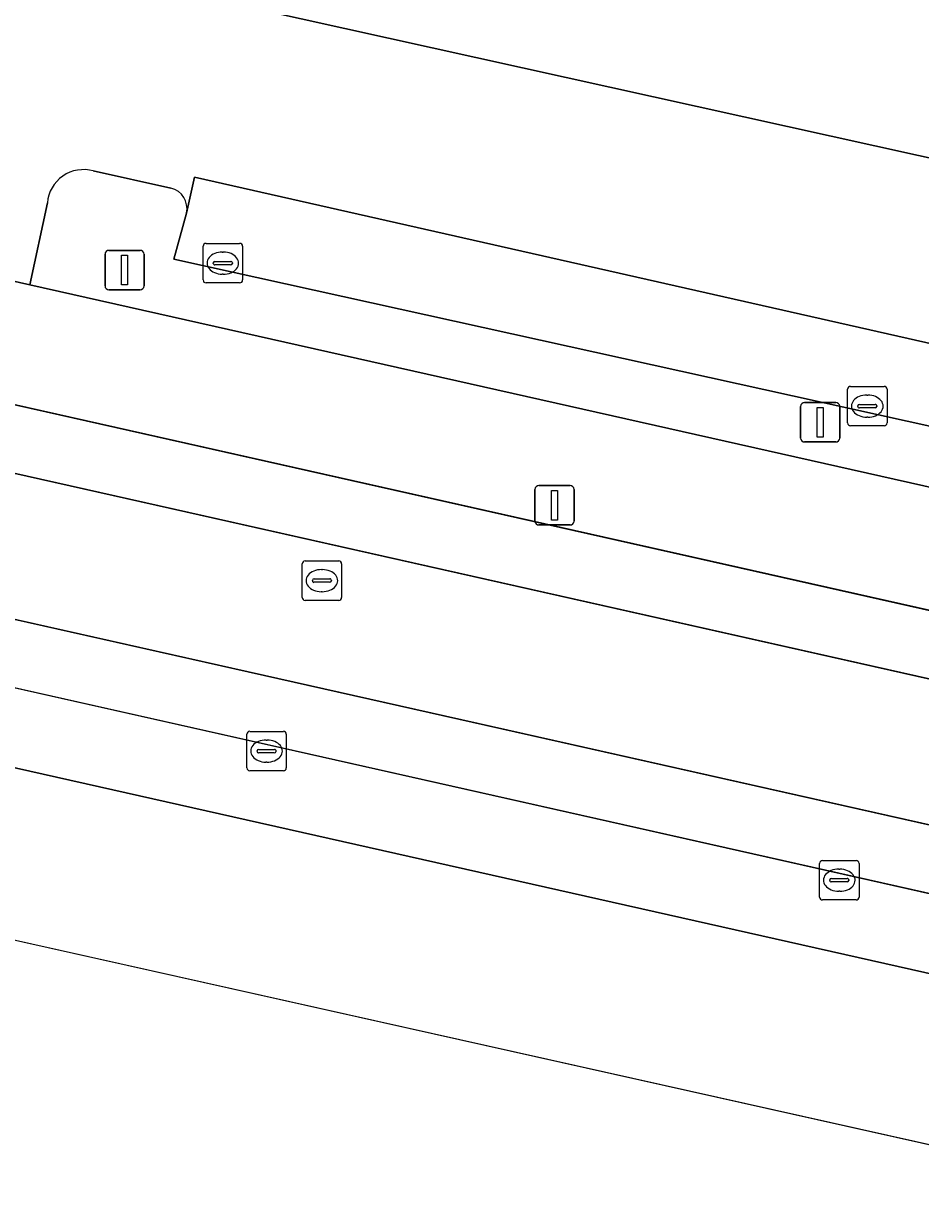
# Model space of a CAD drawing. Extents: x 162172 to 163187, y 382874 to 383685.
# Drawn here: x 162637.33 to 162660.06, y 382988.96 to 383018.68 of the extents above; entities that cross this region are included whole.
import ezdxf

# ---------------------------------------------------------------- set-up
doc = ezdxf.new("R2010")
doc.units = 0
for name, color, linetype in [('IMGEO_Berm_groen', 7, 'Continuous'), ('IMGEO_Kolk', 7, 'Continuous'), ('IMGEO_Lichtmast', 7, 'Continuous'), ('IMGEO_Parkeervlak_open', 7, 'Continuous'), ('IMGEO_Rijbaan_lokaal_gesloten', 7, 'Continuous'), ('IMGEO_Rijbaan_lokaal_open', 7, 'Continuous'), ('IMGEO_Rioolput', 7, 'Continuous'), ('IMGEO_Verkeerseiland_open', 7, 'Continuous'), ('IMGEO_Voetpad_open', 7, 'Continuous'), ('IMGEO_Waterloop', 7, 'Continuous')]:
    doc.layers.add(name, color=color, linetype=linetype)

msp = doc.modelspace()

# ---------------------------------------------------------------- linework, layer by layer
at = {"layer": 'IMGEO_Berm_groen'}
for points in [[(162616.765, 383000), (162632.556, 382996.471), (162632.931, 382998.009), (162634.258, 382997.696), (162633.94, 382996.162), (162709.152, 382979.355), (162709.479, 382980.852), (162710.814, 382980.551), (162710.478, 382979.058), (162718.86, 382977.185), (162719.215, 382978.678), (162720.584, 382978.377), (162720.216, 382976.882), (162784.129, 382962.6)], [(162683.52, 382989.382), (162636.466, 382999.961)]]:
    msp.add_lwpolyline(points, dxfattribs=at)
at = {"layer": 'IMGEO_Kolk'}
for p, q in [((162641.877, 383012.184), (162641.877, 383013.036)), ((162641.952, 383013.11), (162642.804, 383013.11)), ((162642.878, 383013.036), (162642.878, 383012.184)), ((162642.365, 383012.89), (162642.39, 383012.89)), ((162642.136, 383012.604), (162642.136, 383012.616)), ((162642.574, 383012.567), (162642.176, 383012.567)), ((162642.179, 383012.653), (162642.577, 383012.653)), ((162642.62, 383012.616), (162642.62, 383012.604)), ((162642.388, 383012.33), (162642.363, 383012.33)), ((162642.804, 383012.11), (162641.952, 383012.11)), ((162658.283, 383009.487), (162659.135, 383009.487)), ((162658.208, 383008.561), (162658.208, 383009.413)), ((162658.696, 383009.267), (162658.721, 383009.267)), ((162659.209, 383009.413), (162659.209, 383008.561)), ((162658.467, 383008.981), (162658.467, 383008.993)), ((162658.905, 383008.944), (162658.507, 383008.944)), ((162658.51, 383009.03), (162658.908, 383009.03)), ((162658.951, 383008.993), (162658.951, 383008.981)), ((162658.719, 383008.707), (162658.694, 383008.707)), ((162659.135, 383008.487), (162658.283, 383008.487)), ((162642.985, 382999.82), (162642.985, 383000.672)), ((162643.06, 383000.746), (162643.912, 383000.746)), ((162643.986, 383000.672), (162643.986, 382999.82)), ((162643.244, 383000.24), (162643.244, 383000.252)), ((162643.287, 383000.289), (162643.685, 383000.289)), ((162643.473, 383000.526), (162643.498, 383000.526)), ((162643.728, 383000.252), (162643.728, 383000.24)), ((162643.682, 383000.203), (162643.284, 383000.203)), ((162643.496, 382999.966), (162643.471, 382999.966)), ((162643.912, 382999.746), (162643.06, 382999.746)), ((162657.498, 382996.548), (162657.498, 382997.4)), ((162657.573, 382997.474), (162658.425, 382997.474)), ((162658.499, 382997.4), (162658.499, 382996.548)), ((162657.757, 382996.968), (162657.757, 382996.98)), ((162657.8, 382997.017), (162658.198, 382997.017)), ((162657.986, 382997.254), (162658.011, 382997.254)), ((162658.241, 382996.98), (162658.241, 382996.968)), ((162658.195, 382996.931), (162657.797, 382996.931)), ((162658.009, 382996.694), (162657.984, 382996.694)), ((162658.425, 382996.474), (162657.573, 382996.474))]:
    msp.add_line(p, q, dxfattribs=at)
for points in [[(162641.877, 383012.184), (162641.877, 383013.036)], [(162641.952, 383013.11), (162642.804, 383013.11)], [(162642.878, 383013.036), (162642.878, 383012.184)], [(162642.804, 383012.11), (162641.952, 383012.11)], [(162658.283, 383009.487), (162659.135, 383009.487)], [(162658.208, 383008.561), (162658.208, 383009.413)], [(162659.209, 383009.413), (162659.209, 383008.561)], [(162659.135, 383008.487), (162658.283, 383008.487)], [(162642.985, 382999.82), (162642.985, 383000.672)], [(162643.06, 383000.746), (162643.912, 383000.746)], [(162643.986, 383000.672), (162643.986, 382999.82)], [(162643.912, 382999.746), (162643.06, 382999.746)], [(162657.498, 382996.548), (162657.498, 382997.4)], [(162657.573, 382997.474), (162658.425, 382997.474)], [(162658.499, 382997.4), (162658.499, 382996.548)], [(162658.425, 382996.474), (162657.573, 382996.474)]]:
    msp.add_lwpolyline(points, dxfattribs=at)
for centre, radius, start, end in [((162641.954, 383013.034), 0.0765, 91.552, 178.448), ((162641.954, 383013.034), 0.0765, 91.552, 178.448), ((162642.802, 383013.034), 0.0765, 1.552, 88.448), ((162642.802, 383013.034), 0.0765, 1.552, 88.448), ((162642.176, 383012.613), 0.0403, 85.8775, 175.7526), ((162642.173, 383012.603), 0.0366, 178.938, 274.7102), ((162642.577, 383012.61), 0.043, 264.8664, 352.4533), ((162642.581, 383012.615), 0.0386, 1.7309, 96.639), ((162641.954, 383012.186), 0.0765, 181.552, 268.448), ((162641.954, 383012.186), 0.0765, 181.552, 268.448), ((162642.802, 383012.186), 0.0765, 271.552, 358.448), ((162642.802, 383012.186), 0.0765, 271.552, 358.448), ((162658.285, 383009.411), 0.0765, 91.552, 178.448), ((162658.285, 383009.411), 0.0765, 91.552, 178.448), ((162659.133, 383009.411), 0.0765, 1.552, 88.448), ((162659.133, 383009.411), 0.0765, 1.552, 88.448), ((162658.507, 383008.99), 0.0403, 85.8775, 175.7526), ((162658.504, 383008.98), 0.0366, 178.938, 274.7102), ((162658.908, 383008.987), 0.043, 264.8664, 352.4533), ((162658.912, 383008.992), 0.0386, 1.7309, 96.639), ((162658.285, 383008.563), 0.0765, 181.552, 268.448), ((162658.285, 383008.563), 0.0765, 181.552, 268.448), ((162659.133, 383008.563), 0.0765, 271.552, 358.448), ((162659.133, 383008.563), 0.0765, 271.552, 358.448), ((162643.062, 383000.67), 0.0765, 91.552, 178.448), ((162643.062, 383000.67), 0.0765, 91.552, 178.448), ((162643.91, 383000.67), 0.0765, 1.552, 88.448), ((162643.91, 383000.67), 0.0765, 1.552, 88.448), ((162643.284, 383000.249), 0.0403, 85.8775, 175.7526), ((162643.281, 383000.239), 0.0366, 178.938, 274.7102), ((162643.685, 383000.246), 0.043, 264.8664, 352.4533), ((162643.689, 383000.251), 0.0386, 1.7309, 96.639), ((162643.062, 382999.822), 0.0765, 181.552, 268.448), ((162643.062, 382999.822), 0.0765, 181.552, 268.448), ((162643.91, 382999.822), 0.0765, 271.552, 358.448), ((162643.91, 382999.822), 0.0765, 271.552, 358.448), ((162657.575, 382997.398), 0.0765, 91.552, 178.448), ((162657.575, 382997.398), 0.0765, 91.552, 178.448), ((162658.423, 382997.398), 0.0765, 1.552, 88.448), ((162658.423, 382997.398), 0.0765, 1.552, 88.448), ((162657.797, 382996.977), 0.0403, 85.8775, 175.7526), ((162657.794, 382996.967), 0.0366, 178.938, 274.7102), ((162658.198, 382996.974), 0.043, 264.8664, 352.4533), ((162658.202, 382996.979), 0.0386, 1.7309, 96.639), ((162657.575, 382996.55), 0.0765, 181.552, 268.448), ((162657.575, 382996.55), 0.0765, 181.552, 268.448), ((162658.423, 382996.55), 0.0765, 271.552, 358.448), ((162658.423, 382996.55), 0.0765, 271.552, 358.448)]:
    msp.add_arc(centre, radius, start, end, dxfattribs=at)
for centre, major_axis, ratio, start_param, end_param in [((162642.364, 383012.61), (-0.387, 0.002), 0.722429, 4.712389, 7.853982), ((162642.389, 383012.61), (-0.39, 0.002), 0.717154, 1.570796, 4.712389), ((162658.695, 383008.987), (-0.387, 0.002), 0.722429, 4.712389, 7.853982), ((162658.72, 383008.987), (-0.39, 0.002), 0.717154, 1.570796, 4.712389), ((162643.472, 383000.246), (-0.387, 0.002), 0.722429, 4.712389, 7.853982), ((162643.497, 383000.246), (-0.39, 0.002), 0.717154, 1.570796, 4.712389), ((162657.985, 382996.974), (-0.387, 0.002), 0.722429, 4.712389, 7.853982), ((162658.01, 382996.974), (-0.39, 0.002), 0.717154, 1.570796, 4.712389)]:
    msp.add_ellipse(centre, major_axis=major_axis, ratio=ratio, start_param=start_param, end_param=end_param, dxfattribs=at)
at = {"layer": 'IMGEO_Lichtmast'}
for p, q in [((162639.392, 383012.034), (162639.392, 383012.834)), ((162639.392, 383012.834), (162639.392, 383012.034)), ((162639.492, 383012.934), (162640.282, 383012.934)), ((162640.282, 383012.934), (162639.492, 383012.934)), ((162640.382, 383012.834), (162640.382, 383012.034)), ((162640.382, 383012.034), (162640.382, 383012.834)), ((162640.282, 383011.934), (162639.492, 383011.934)), ((162639.492, 383011.934), (162640.282, 383011.934)), ((162657.019, 383008.178), (162657.019, 383008.978)), ((162657.019, 383008.978), (162657.019, 383008.178)), ((162657.119, 383009.078), (162657.909, 383009.078)), ((162657.909, 383009.078), (162657.119, 383009.078)), ((162658.009, 383008.978), (162658.009, 383008.178)), ((162658.009, 383008.178), (162658.009, 383008.978)), ((162657.909, 383008.078), (162657.119, 383008.078)), ((162657.119, 383008.078), (162657.909, 383008.078)), ((162650.288, 383006.075), (162650.288, 383006.875)), ((162650.288, 383006.875), (162650.288, 383006.075)), ((162650.388, 383006.975), (162651.178, 383006.975)), ((162651.178, 383006.975), (162650.388, 383006.975)), ((162651.278, 383006.875), (162651.278, 383006.075)), ((162651.278, 383006.075), (162651.278, 383006.875)), ((162651.178, 383005.975), (162650.388, 383005.975)), ((162650.388, 383005.975), (162651.178, 383005.975))]:
    msp.add_line(p, q, dxfattribs=at)
for points in [[(162639.812, 383012.809), (162639.962, 383012.809), (162639.962, 383012.059), (162639.812, 383012.059), (162639.812, 383012.809)], [(162657.439, 383008.953), (162657.589, 383008.953), (162657.589, 383008.203), (162657.439, 383008.203), (162657.439, 383008.953)], [(162650.708, 383006.85), (162650.858, 383006.85), (162650.858, 383006.1), (162650.708, 383006.1), (162650.708, 383006.85)]]:
    msp.add_lwpolyline(points, dxfattribs=at)
for centre, start, end in [((162639.492, 383012.834), 90, 180), ((162639.492, 383012.834), 90, 180), ((162640.282, 383012.834), 0, 90), ((162640.282, 383012.834), 360, 90), ((162639.492, 383012.034), 180, 270), ((162639.492, 383012.034), 180, 270), ((162640.282, 383012.034), 270, 0), ((162640.282, 383012.034), 270, 0), ((162657.119, 383008.978), 90, 180), ((162657.119, 383008.978), 90, 180), ((162657.909, 383008.978), 0, 90), ((162657.909, 383008.978), 360, 90), ((162657.119, 383008.178), 180, 270), ((162657.119, 383008.178), 180, 270), ((162657.909, 383008.178), 270, 0), ((162657.909, 383008.178), 270, 0), ((162650.388, 383006.875), 90, 180), ((162650.388, 383006.875), 90, 180), ((162651.178, 383006.875), 0, 90), ((162651.178, 383006.875), 360, 90), ((162650.388, 383006.075), 180, 270), ((162650.388, 383006.075), 180, 270), ((162651.178, 383006.075), 270, 0), ((162651.178, 383006.075), 270, 0)]:
    msp.add_arc(centre, 0.1, start, end, dxfattribs=at)
at = {"layer": 'IMGEO_Parkeervlak_open'}
msp.add_lwpolyline([(162642.961, 383028.334), (162640.966, 383019.56), (162713.88, 383003.411), (162715.847, 383012.258)], close=True, dxfattribs=at)
for points in [[(162641.664, 383014.785), (162641.459, 383013.879), (162641.137, 383012.71), (162711.762, 382997.113), (162711.814, 382997.347)], [(162711.872, 382997.524), (162712.165, 382998.847), (162641.664, 383014.785)], [(162686.729, 382990.692), (162634.011, 383002.544)], [(162636.466, 382999.961), (162683.52, 382989.382)]]:
    msp.add_lwpolyline(points, dxfattribs=at)
at = {"layer": 'IMGEO_Rijbaan_lokaal_gesloten'}
for points in [[(162829.302, 382965.805), (162824.157, 382966.963), (162787.291, 382975.248), (162773.34, 382978.384), (162571.899, 383023.687), (162571.522, 383022.029), (162786.88, 382973.603), (162917.14, 382944.312), (162943.106, 382938.499), (163087.202, 382906.239), (163087.933, 382911.374)], [(163083.281, 382900.241), (163086.245, 382899.688), (163087.202, 382906.239), (162943.106, 382938.499), (162917.14, 382944.312), (162786.88, 382973.603), (162571.522, 383022.029), (162570.463, 383017.371), (162571.857, 383017.418)], [(162582.55, 383015.84), (162786.012, 382970.134), (162942.339, 382935.016), (163063.468, 382907.805)], [(162786.012, 382970.134), (162582.55, 383015.84)], [(162578.735, 383014.966), (162579.914, 383014.696), (162633.717, 383002.605), (162634.011, 383002.544), (162686.729, 382990.692), (162687.058, 382990.622), (162702.086, 382987.23), (162742.081, 382978.256), (162742.474, 382978.167), (162785.592, 382968.454), (162799.197, 382965.389), (162799.607, 382965.303), (162822.549, 382960.121), (162914.534, 382939.493), (162915.372, 382939.293), (162941.966, 382933.318), (162958.833, 382929.528), (162973.588, 382926.269), (162974.816, 382925.987), (163061.72, 382906.535), (163062.776, 382906.254), (163065.631, 382905.242)]]:
    msp.add_lwpolyline(points, dxfattribs=at)
at = {"layer": 'IMGEO_Rijbaan_lokaal_open'}
for points in [[(162728.418, 383013.515), (162729.788, 383019.368), (162720.075, 383021.529), (162719.8, 383020.291), (162718.979, 383016.601), (162693.055, 383022.668), (162659.229, 383030.039), (162637.218, 383034.836), (162636.626, 383032.121), (162635.688, 383032.333), (162631.796, 383015.115), (162631.369, 383013.437), (162637.486, 383012.062), (162637.931, 383014.137)], [(162714.25, 383003.342), (162713.88, 383003.411), (162640.966, 383019.56)], [(162639.096, 383014.946), (162641.063, 383014.514)], [(162641.459, 383013.879), (162641.664, 383014.785), (162712.165, 382998.847), (162711.872, 382997.524)]]:
    msp.add_lwpolyline(points, dxfattribs=at)
for centre, radius, start, end in [((162638.849, 383014.059), 0.921, 74.4307, 175.1231), ((162640.924, 383013.986), 0.546, 348.6679, 75.2292)]:
    msp.add_arc(centre, radius, start, end, dxfattribs=at)
at = {"layer": 'IMGEO_Rioolput'}
for p, q in [((162644.462, 383005.065), (162645.314, 383005.065)), ((162644.387, 383004.139), (162644.387, 383004.991)), ((162644.875, 383004.845), (162644.9, 383004.845)), ((162645.388, 383004.991), (162645.388, 383004.139)), ((162644.646, 383004.559), (162644.646, 383004.571)), ((162645.084, 383004.522), (162644.686, 383004.522)), ((162644.689, 383004.608), (162645.087, 383004.608)), ((162645.13, 383004.571), (162645.13, 383004.559)), ((162644.898, 383004.285), (162644.873, 383004.285)), ((162645.314, 383004.065), (162644.462, 383004.065))]:
    msp.add_line(p, q, dxfattribs=at)
for points in [[(162644.462, 383005.065), (162645.314, 383005.065)], [(162644.387, 383004.139), (162644.387, 383004.991)], [(162645.388, 383004.991), (162645.388, 383004.139)], [(162645.314, 383004.065), (162644.462, 383004.065)]]:
    msp.add_lwpolyline(points, dxfattribs=at)
for centre, radius, start, end in [((162644.464, 383004.989), 0.0765, 91.552, 178.448), ((162644.464, 383004.989), 0.0765, 91.552, 178.448), ((162645.312, 383004.989), 0.0765, 1.552, 88.448), ((162645.312, 383004.989), 0.0765, 1.552, 88.448), ((162644.686, 383004.568), 0.0403, 85.8775, 175.7526), ((162644.683, 383004.558), 0.0366, 178.938, 274.7102), ((162645.087, 383004.565), 0.043, 264.8664, 352.4533), ((162645.091, 383004.57), 0.0386, 1.7309, 96.639), ((162644.464, 383004.141), 0.0765, 181.552, 268.448), ((162644.464, 383004.141), 0.0765, 181.552, 268.448), ((162645.312, 383004.141), 0.0765, 271.552, 358.448), ((162645.312, 383004.141), 0.0765, 271.552, 358.448)]:
    msp.add_arc(centre, radius, start, end, dxfattribs=at)
for centre, major_axis, ratio, start_param, end_param in [((162644.874, 383004.565), (-0.387, 0.002), 0.722429, 4.712389, 7.853982), ((162644.899, 383004.565), (-0.39, 0.002), 0.717154, 1.570796, 4.712389)]:
    msp.add_ellipse(centre, major_axis=major_axis, ratio=ratio, start_param=start_param, end_param=end_param, dxfattribs=at)
at = {"layer": 'IMGEO_Verkeerseiland_open'}
for points in [[(162641.063, 383014.514), (162639.096, 383014.946)], [(162637.931, 383014.137), (162637.486, 383012.062), (162713.336, 382995.004), (162713.799, 382996.879)], [(162711.814, 382997.347), (162711.762, 382997.113), (162641.137, 383012.71), (162641.459, 383013.879)]]:
    msp.add_lwpolyline(points, dxfattribs=at)
for centre, radius, start, end in [((162638.849, 383014.059), 0.921, 74.4307, 175.1231), ((162640.924, 383013.986), 0.546, 348.6679, 75.2292)]:
    msp.add_arc(centre, radius, start, end, dxfattribs=at)
at = {"layer": 'IMGEO_Voetpad_open'}
for points in [[(162571.899, 383023.687), (162773.34, 382978.384)], [(162753.316, 382993.468), (162728.656, 382999.416), (162728.109, 382996.871), (162725.741, 382997.38), (162725.063, 382994.18), (162724.697, 382992.449), (162724.544, 382992.484), (162718.975, 382993.736), (162713.336, 382995.004), (162637.486, 383012.062), (162631.369, 383013.437), (162626.54, 383014.523), (162626.494, 383014.317), (162626.455, 383014.14), (162625.479, 383014.359), (162623.985, 383014.678)]]:
    msp.add_lwpolyline(points, dxfattribs=at)
at = {"layer": 'IMGEO_Waterloop'}
msp.add_lwpolyline([(162380.82, 383051.66), (162568.136, 383009.792), (162569.19, 383010.669), (162581.66, 383007.872), (162582.055, 383007.783), (162583.016, 383007.567), (162588.519, 383006.333), (162593.554, 383005.204), (162599.117, 383003.956), (162610.943, 383001.304), (162614.366, 383000.536), (162616.765, 383000), (162632.556, 382996.471), (162633.94, 382996.162), (162709.152, 382979.355), (162710.478, 382979.058), (162718.86, 382977.185), (162720.216, 382976.882), (162784.129, 382962.6)], dxfattribs=at)

doc.saveas('drawing.dxf')
